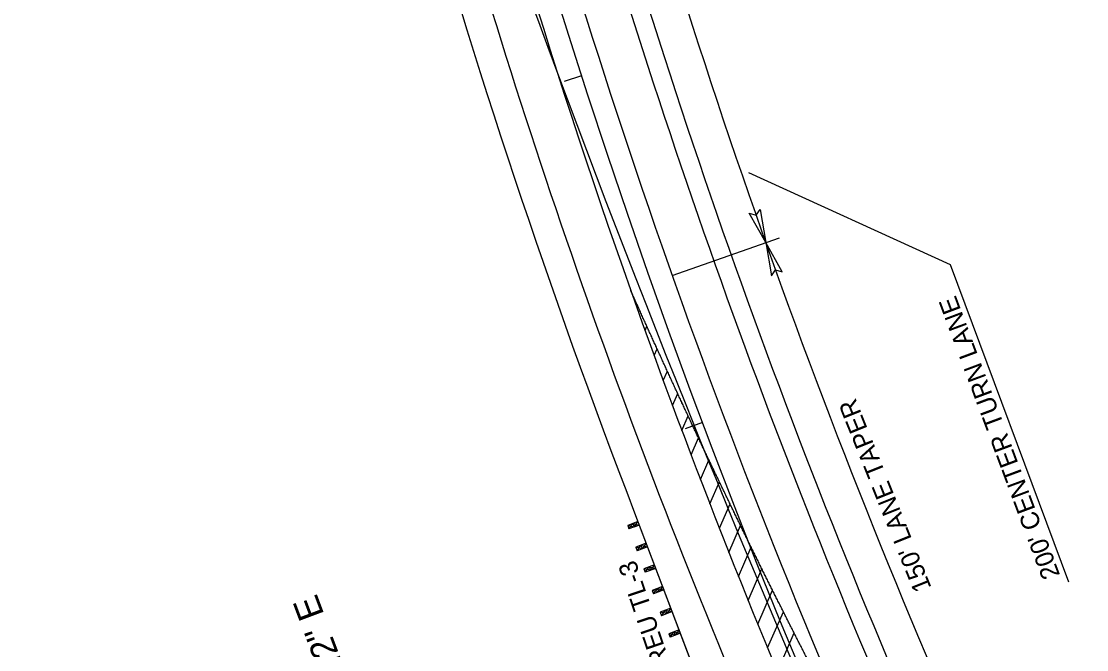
# Model space of a CAD drawing. Extents: x 472216 to 481979, y 489069 to 507339.
# Drawn here: x 478350.7 to 478640.7, y 494688.2 to 494859.4 of the extents above; entities that cross this region are included whole.
import ezdxf

# ---------------------------------------------------------------- set-up
doc = ezdxf.new("R2010")
doc.units = 0
for name, color, linetype in [('Prop Drainage Structure Outlet Berm Ditch 850 10 CELL', 7, 'Continuous'), ('Prop Drainage Structure Pipe CSP 15in', 7, 'Continuous'), ('Prop Drainage Structure Pipe Plug CELL', 7, 'Continuous'), ('Prop Drainage Structure Pipe RCP 15in Class III Label', 7, 'Continuous'), ('Prop Drainage Structure Pipe RCP 24in Class III Label', 7, 'Continuous'), ('Prop Drainage Structure Tops and Inverts LABEL', 7, 'Continuous'), ('Prop Erosion Embankment Toe Protection CELL', 7, 'Continuous'), ('Sheet Block Revision CELL', 7, 'Continuous'), ('Sheet North Arrow Point CELL', 7, 'Continuous'), ('Sheet PE Seal Cell', 7, 'Continuous'), ('Sheet Plan And Profile CELL', 7, 'Continuous')]:
    doc.layers.add(name, color=color, linetype=linetype)

msp = doc.modelspace()

# ---------------------------------------------------------------- linework, layer by layer
at = {"layer": 'Prop Drainage Structure Outlet Berm Ditch 850 10 CELL'}
for points in [[(478551.78, 494808.09), (478553.31, 494799.08), (478548.79, 494807.09), (478550.69, 494806.53)], [(478557.8, 494791.13), (478553.31, 494799.08), (478554.85, 494790.02), (478555.97, 494791.64)]]:
    msp.add_lwpolyline(points, close=True, dxfattribs=at)
at = {"layer": 'Prop Drainage Structure Pipe Plug CELL'}
for p, q in [((478517.64, 494725.48), (478534.24, 494681.77)), ((478518.54, 494723.1), (478515.74, 494722.04)), ((478516.09, 494721.1), (478517.14, 494722.57)), ((478518.9, 494722.17), (478516.09, 494721.1)), ((478517.14, 494722.57), (478517.49, 494721.63)), ((478517.14, 494722.57), (478518.9, 494722.17)), ((478517.49, 494721.63), (478518.54, 494723.1)), ((478518.9, 494722.17), (478517.49, 494721.63)), ((478518.54, 494723.1), (478518.9, 494722.17)), ((478517.49, 494721.63), (478515.74, 494722.04)), ((478515.74, 494722.04), (478516.09, 494721.1)), ((478520.78, 494717.21), (478517.92, 494716.13)), ((478518.28, 494715.19), (478519.35, 494716.67)), ((478519.35, 494716.67), (478519.71, 494715.73)), ((478519.35, 494716.67), (478521.13, 494716.28)), ((478520.78, 494717.21), (478519.71, 494715.73)), ((478519.71, 494715.73), (478517.92, 494716.13)), ((478517.92, 494716.13), (478518.28, 494715.19)), ((478521.13, 494716.28), (478518.28, 494715.19)), ((478523.01, 494711.32), (478520.17, 494710.24)), ((478520.52, 494709.3), (478521.59, 494710.78)), ((478521.59, 494710.78), (478521.94, 494709.84)), ((478521.59, 494710.78), (478523.37, 494710.38)), ((478523.01, 494711.32), (478521.94, 494709.84)), ((478521.94, 494709.84), (478520.17, 494710.24)), ((478520.17, 494710.24), (478520.52, 494709.3)), ((478523.37, 494710.38), (478520.52, 494709.3)), ((478525.25, 494705.43), (478522.41, 494704.35)), ((478522.77, 494703.42), (478523.83, 494704.89)), ((478523.83, 494704.89), (478524.19, 494703.95)), ((478523.83, 494704.89), (478525.61, 494704.49)), ((478525.25, 494705.43), (478524.19, 494703.95)), ((478525.25, 494705.43), (478525.61, 494704.49)), ((478524.19, 494703.95), (478522.41, 494704.35)), ((478522.41, 494704.35), (478522.77, 494703.42)), ((478525.61, 494704.49), (478522.77, 494703.42)), ((478527.49, 494699.54), (478524.56, 494698.42)), ((478524.91, 494697.49), (478526.02, 494698.98)), ((478526.02, 494698.98), (478526.38, 494698.05)), ((478526.02, 494698.98), (478527.84, 494698.6)), ((478527.49, 494699.54), (478526.38, 494698.05)), ((478526.38, 494698.05), (478524.56, 494698.42)), ((478524.56, 494698.42), (478524.91, 494697.49)), ((478527.84, 494698.6), (478524.91, 494697.49)), ((478529.73, 494693.65), (478526.92, 494692.58)), ((478527.28, 494691.65), (478528.32, 494693.11)), ((478528.32, 494693.11), (478528.68, 494692.18)), ((478528.32, 494693.11), (478530.08, 494692.71)), ((478529.73, 494693.65), (478528.68, 494692.18)), ((478528.68, 494692.18), (478526.92, 494692.58)), ((478526.92, 494692.58), (478527.28, 494691.65)), ((478530.08, 494692.71), (478527.28, 494691.65))]:
    msp.add_line(p, q, dxfattribs=at)
at = {"layer": 'Prop Drainage Structure Pipe RCP 15in Class III Label'}
for p, q in [((478518, 494782.04), (478518.19, 494782.46)), ((478520.47, 494775.15), (478520.96, 494776.3)), ((478522.95, 494768.3), (478523.75, 494770.16)), ((478525.44, 494761.49), (478526.55, 494764.05)), ((478527.95, 494754.71), (478529.37, 494757.97)), ((478530.48, 494747.96), (478532.19, 494751.91)), ((478533.02, 494741.25), (478535.03, 494745.88)), ((478535.57, 494734.57), (478537.87, 494739.88)), ((478538.14, 494727.92), (478540.73, 494733.9)), ((478540.72, 494721.3), (478543.6, 494727.95)), ((478543.31, 494714.72), (478546.48, 494722.03)), ((478545.92, 494708.16), (478549.37, 494716.13)), ((478548.54, 494701.64), (478552.28, 494710.25)), ((478551.18, 494695.15), (478555.19, 494704.4)), ((478553.83, 494688.69), (478558.12, 494698.58)), ((478556.49, 494682.26), (478561.05, 494692.78))]:
    msp.add_line(p, q, dxfattribs=at)
for radius, start, end in [(2044, 193.89422, 203.67633), (2056, 193.89422, 199.48395), (2056, 199.48395, 203.67633)]:
    msp.add_arc((480454.83, 495471.85), radius, start, end, dxfattribs=at)
for points in [[(478537.6, 494740.44), (478537.31, 494741.06), (478537.02, 494741.67), (478536.73, 494742.28), (478536.44, 494742.89), (478536.15, 494743.51), (478535.86, 494744.12), (478535.57, 494744.73), (478535.28, 494745.35), (478534.99, 494745.96), (478534.7, 494746.57), (478534.41, 494747.19), (478534.12, 494747.8), (478533.83, 494748.42), (478533.54, 494749.03), (478533.25, 494749.65), (478532.96, 494750.26), (478532.68, 494750.87), (478532.39, 494751.49), (478532.1, 494752.1), (478531.81, 494752.72), (478531.52, 494753.33), (478531.24, 494753.95), (478530.95, 494754.56), (478530.66, 494755.18), (478530.38, 494755.79), (478530.09, 494756.41), (478529.8, 494757.03), (478529.52, 494757.64), (478529.23, 494758.26), (478528.94, 494758.87), (478528.66, 494759.49), (478528.37, 494760.1), (478528.09, 494760.72), (478527.8, 494761.34), (478527.52, 494761.95), (478527.23, 494762.57), (478526.95, 494763.19), (478526.67, 494763.8), (478526.38, 494764.42), (478526.1, 494765.04), (478525.81, 494765.66), (478525.53, 494766.27), (478525.25, 494766.89), (478524.96, 494767.51), (478524.68, 494768.13), (478524.4, 494768.74), (478524.12, 494769.36), (478523.83, 494769.98), (478523.55, 494770.6), (478523.27, 494771.21), (478522.99, 494771.83), (478522.71, 494772.45), (478522.43, 494773.07), (478522.15, 494773.69), (478521.86, 494774.31), (478521.58, 494774.93), (478521.3, 494775.54), (478521.02, 494776.16), (478520.74, 494776.78), (478520.46, 494777.4), (478520.18, 494778.02), (478519.9, 494778.64), (478519.62, 494779.26), (478519.35, 494779.88), (478519.07, 494780.5), (478518.79, 494781.12), (478518.51, 494781.74), (478518.23, 494782.36), (478517.95, 494782.98), (478517.68, 494783.6), (478517.4, 494784.22), (478517.12, 494784.84), (478516.57, 494786.08)], [(478523.45, 494770.81), (478523.27, 494771.21), (478522.99, 494771.83), (478522.71, 494772.45), (478522.43, 494773.07), (478522.15, 494773.69), (478521.86, 494774.31), (478521.58, 494774.93), (478521.3, 494775.54), (478521.02, 494776.16), (478520.74, 494776.78), (478520.46, 494777.4), (478520.18, 494778.02), (478519.9, 494778.64), (478519.62, 494779.26), (478519.35, 494779.88), (478519.07, 494780.5), (478518.79, 494781.12), (478518.51, 494781.74), (478518.23, 494782.36), (478517.95, 494782.98), (478517.68, 494783.6), (478517.4, 494784.22), (478517.12, 494784.84), (478516.57, 494786.08)], [(478530.47, 494755.6), (478530.38, 494755.79), (478530.09, 494756.41), (478529.8, 494757.03), (478529.52, 494757.64), (478529.23, 494758.26), (478528.94, 494758.87), (478528.66, 494759.49), (478528.37, 494760.1), (478528.09, 494760.72), (478527.8, 494761.34), (478527.52, 494761.95), (478527.23, 494762.57), (478526.95, 494763.19), (478526.67, 494763.8), (478526.38, 494764.42), (478526.1, 494765.04), (478525.81, 494765.66), (478525.53, 494766.27), (478525.25, 494766.89), (478524.96, 494767.51), (478524.68, 494768.13), (478524.4, 494768.74), (478524.12, 494769.36), (478523.83, 494769.98), (478523.55, 494770.6), (478523.45, 494770.81)], [(478537.6, 494740.44), (478537.31, 494741.06), (478537.02, 494741.67), (478536.73, 494742.28), (478536.44, 494742.89), (478536.15, 494743.51), (478535.86, 494744.12), (478535.57, 494744.73), (478535.28, 494745.35), (478534.99, 494745.96), (478534.7, 494746.57), (478534.41, 494747.19), (478534.12, 494747.8), (478533.83, 494748.42), (478533.54, 494749.03), (478533.25, 494749.65), (478532.96, 494750.26), (478532.68, 494750.87), (478532.39, 494751.49), (478532.1, 494752.1), (478531.81, 494752.72), (478531.52, 494753.33), (478531.24, 494753.95), (478530.95, 494754.56), (478530.66, 494755.18), (478530.47, 494755.6)], [(478559.71, 494695.42), (478559.41, 494696.02), (478559.1, 494696.63), (478558.8, 494697.23), (478558.49, 494697.84), (478558.19, 494698.44), (478557.88, 494699.05), (478557.58, 494699.65), (478557.27, 494700.26), (478556.97, 494700.86), (478556.66, 494701.47), (478556.36, 494702.07), (478556.06, 494702.68), (478555.75, 494703.28), (478555.45, 494703.89), (478555.15, 494704.49), (478554.84, 494705.1), (478554.54, 494705.71), (478554.24, 494706.31), (478553.93, 494706.92), (478553.63, 494707.53), (478553.33, 494708.13), (478553.03, 494708.74), (478552.73, 494709.35), (478552.43, 494709.95), (478552.12, 494710.56), (478551.82, 494711.17), (478551.52, 494711.77), (478551.22, 494712.38), (478550.92, 494712.99), (478550.62, 494713.6), (478550.32, 494714.2), (478550.02, 494714.81), (478549.72, 494715.42), (478549.42, 494716.03), (478549.12, 494716.64), (478548.82, 494717.24), (478548.53, 494717.85), (478548.23, 494718.46), (478547.93, 494719.07), (478547.63, 494719.68), (478547.33, 494720.29), (478547.03, 494720.9), (478546.74, 494721.51), (478546.44, 494722.11), (478546.14, 494722.72), (478545.84, 494723.33), (478545.55, 494723.94), (478545.25, 494724.55), (478544.95, 494725.16), (478544.66, 494725.77), (478544.36, 494726.38), (478544.07, 494726.99), (478543.77, 494727.6), (478543.47, 494728.21), (478543.18, 494728.82), (478542.88, 494729.43), (478542.59, 494730.04), (478542.29, 494730.65), (478542, 494731.27), (478541.7, 494731.88), (478541.41, 494732.49), (478541.12, 494733.1), (478540.82, 494733.71), (478540.53, 494734.32), (478540.24, 494734.93), (478539.94, 494735.55), (478539.65, 494736.16), (478539.36, 494736.77), (478539.06, 494737.38), (478538.77, 494737.99), (478538.48, 494738.61), (478538.19, 494739.22), (478537.9, 494739.83), (478537.6, 494740.44)], [(478544.85, 494725.37), (478544.66, 494725.77), (478544.36, 494726.38), (478544.07, 494726.99), (478543.77, 494727.6), (478543.47, 494728.21), (478543.18, 494728.82), (478542.88, 494729.43), (478542.59, 494730.04), (478542.29, 494730.65), (478542, 494731.27), (478541.7, 494731.88), (478541.41, 494732.49), (478541.12, 494733.1), (478540.82, 494733.71), (478540.53, 494734.32), (478540.24, 494734.93), (478539.94, 494735.55), (478539.65, 494736.16), (478539.36, 494736.77), (478539.06, 494737.38), (478538.77, 494737.99), (478538.48, 494738.61), (478538.19, 494739.22), (478537.9, 494739.83), (478537.6, 494740.44)], [(478552.22, 494710.37), (478552.12, 494710.56), (478551.82, 494711.17), (478551.52, 494711.77), (478551.22, 494712.38), (478550.92, 494712.99), (478550.62, 494713.6), (478550.32, 494714.2), (478550.02, 494714.81), (478549.72, 494715.42), (478549.42, 494716.03), (478549.12, 494716.64), (478548.82, 494717.24), (478548.53, 494717.85), (478548.23, 494718.46), (478547.93, 494719.07), (478547.63, 494719.68), (478547.33, 494720.29), (478547.03, 494720.9), (478546.74, 494721.51), (478546.44, 494722.11), (478546.14, 494722.72), (478545.84, 494723.33), (478545.55, 494723.94), (478545.25, 494724.55), (478544.95, 494725.16), (478544.85, 494725.37)], [(478559.71, 494695.42), (478559.41, 494696.02), (478559.1, 494696.63), (478558.8, 494697.23), (478558.49, 494697.84), (478558.19, 494698.44), (478557.88, 494699.05), (478557.58, 494699.65), (478557.27, 494700.26), (478556.97, 494700.86), (478556.66, 494701.47), (478556.36, 494702.07), (478556.06, 494702.68), (478555.75, 494703.28), (478555.45, 494703.89), (478555.15, 494704.49), (478554.84, 494705.1), (478554.54, 494705.71), (478554.24, 494706.31), (478553.93, 494706.92), (478553.63, 494707.53), (478553.33, 494708.13), (478553.03, 494708.74), (478552.73, 494709.35), (478552.43, 494709.95), (478552.22, 494710.37)], [(478582.88, 494651.04), (478582.56, 494651.63), (478582.24, 494652.23), (478581.92, 494652.83), (478581.6, 494653.42), (478581.28, 494654.02), (478580.96, 494654.61), (478580.64, 494655.21), (478580.32, 494655.81), (478580, 494656.4), (478579.68, 494657), (478579.37, 494657.59), (478579.05, 494658.19), (478578.73, 494658.79), (478578.41, 494659.39), (478578.1, 494659.98), (478577.78, 494660.58), (478577.46, 494661.18), (478577.15, 494661.77), (478576.83, 494662.37), (478576.51, 494662.97), (478576.2, 494663.57), (478575.88, 494664.16), (478575.56, 494664.76), (478575.25, 494665.36), (478574.93, 494665.96), (478574.62, 494666.56), (478574.3, 494667.16), (478573.99, 494667.75), (478573.67, 494668.35), (478573.36, 494668.95), (478573.04, 494669.55), (478572.73, 494670.15), (478572.42, 494670.75), (478572.1, 494671.35), (478571.79, 494671.95), (478571.48, 494672.55), (478571.16, 494673.15), (478570.85, 494673.75), (478570.54, 494674.35), (478570.23, 494674.95), (478569.91, 494675.55), (478569.6, 494676.15), (478569.29, 494676.75), (478568.98, 494677.35), (478568.67, 494677.95), (478568.35, 494678.55), (478568.04, 494679.15), (478567.73, 494679.75), (478567.42, 494680.35), (478567.11, 494680.95), (478566.8, 494681.56), (478566.49, 494682.16), (478566.18, 494682.76), (478565.87, 494683.36), (478565.56, 494683.96), (478565.25, 494684.56), (478564.94, 494685.17), (478564.63, 494685.77), (478564.32, 494686.37), (478564.01, 494686.97), (478563.71, 494687.58), (478563.4, 494688.18), (478563.09, 494688.78), (478562.78, 494689.38), (478562.47, 494689.99), (478562.17, 494690.59), (478561.86, 494691.19), (478561.55, 494691.8), (478561.24, 494692.4), (478560.94, 494693), (478560.63, 494693.61), (478560.33, 494694.21), (478560.02, 494694.82), (478559.71, 494695.42)], [(478567.31, 494680.56), (478567.11, 494680.95), (478566.8, 494681.56), (478566.49, 494682.16), (478566.18, 494682.76), (478565.87, 494683.36), (478565.56, 494683.96), (478565.25, 494684.56), (478564.94, 494685.17), (478564.63, 494685.77), (478564.32, 494686.37), (478564.01, 494686.97), (478563.71, 494687.58), (478563.4, 494688.18), (478563.09, 494688.78), (478562.78, 494689.38), (478562.47, 494689.99), (478562.17, 494690.59), (478561.86, 494691.19), (478561.55, 494691.8), (478561.24, 494692.4), (478560.94, 494693), (478560.63, 494693.61), (478560.33, 494694.21), (478560.02, 494694.82), (478559.71, 494695.42)]]:
    msp.add_spline(points, degree=3, dxfattribs=at)
at = {"layer": 'Prop Drainage Structure Pipe RCP 24in Class III Label'}
for radius, start, end in [(2068, 194.72116, 202.46558), (2032, 195.08605, 203.67633)]:
    msp.add_arc((480454.83, 495471.85), radius, start, end, dxfattribs=at)
at = {"layer": 'Prop Drainage Structure Tops and Inverts LABEL'}
msp.add_arc((480454.83, 495471.85), 2076, 195.72355, 201.07088, dxfattribs=at)
at = {"layer": 'Prop Erosion Embankment Toe Protection CELL'}
msp.add_line((478517.64, 494725.48), (478535.35, 494678.72), dxfattribs=at)
for radius, start, end in [(2027, 194.61439, 203.67633), (2076, 195.72355, 201.07088)]:
    msp.add_arc((480454.83, 495471.85), radius, start, end, dxfattribs=at)
at = {"layer": 'Sheet Block Revision CELL'}
for p, q in [((478548.61, 494818.22), (478603.53, 494793.1)), ((478527.88, 494790.09), (478557.1, 494800.43)), ((478603.53, 494793.1), (478635.78, 494706.69))]:
    msp.add_line(p, q, dxfattribs=at)
msp.add_arc((480463.68, 495476.73), 2027, 193.96805, 203.70226, dxfattribs=at)
at = {"layer": 'Sheet North Arrow Point CELL'}
for centre, radius, start, end in [((481983.35, 496141.85), 3720, 188.99254, 203.7418), ((480454.83, 495471.85), 2050, 189.81618, 250.32977)]:
    msp.add_arc(centre, radius, start, end, dxfattribs=at)
at = {"layer": 'Sheet PE Seal Cell'}
for p, q in [((478503.17, 494844.51), (478498.41, 494842.98)), ((478536.09, 494750.1), (478531.41, 494748.34))]:
    msp.add_line(p, q, dxfattribs=at)

# ---------------------------------------------------------------- texts
at = {"layer": 'Prop Drainage Structure Pipe CSP 15in'}
for s, rotation, p in [("200' CENTER TURN LANE ", 110.469, (478633.51, 494708.53)), ("150' LANE TAPER", 111.8868, (478598.51, 494705.13))]:
    msp.add_text(s, height=5, rotation=rotation, dxfattribs=at).set_placement(p)
at = {"layer": 'Prop Drainage Structure Pipe Plug CELL'}
msp.add_text('GREU TL-3', height=5, rotation=108.7122, dxfattribs=at).set_placement((478528.99, 494679.82))
at = {"layer": 'Sheet Plan And Profile CELL'}
msp.add_text('N 40%%d 46\' 12.2" E', height=7, rotation=110.469, dxfattribs=at).set_placement((478455.93, 494636.87))

doc.saveas('drawing.dxf')
